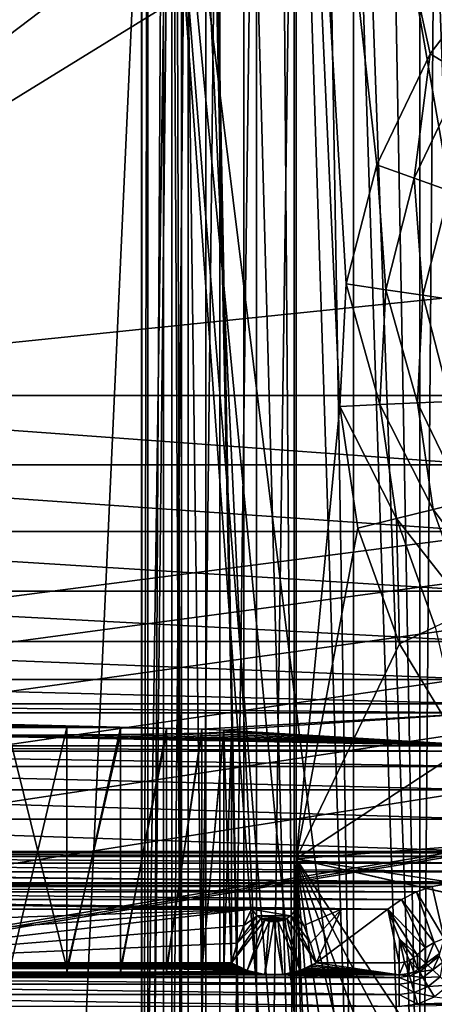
# Model space of a CAD drawing. Header units: metres. Extents: x -105 to 105, y -117 to 62.
# Tile 327 of 382: x 0 to 4, y 3 to 12. Entities that reach past the tile are written whole.
import ezdxf

# ---------------------------------------------------------------- set-up
doc = ezdxf.new("R2010")
doc.units = ezdxf.units.M
doc.layers.add('solid_509432_AD150_SW0001', color=7, linetype='CONTINUOUS')
doc.layers.add('solid_509432_AD150_SW0001_01', color=7, linetype='CONTINUOUS')

msp = doc.modelspace()

# ---------------------------------------------------------------- linework, layer by layer
at = {"layer": 'solid_509432_AD150_SW0001'}
for points in [[(90, 18.299999, -16.299999), (-53, -0.25, -16.299999), (-90, -0.25, -16.299999)], [(-90, 18.299999, -16.299999), (90, 18.299999, -16.299999), (-90, -0.25, -16.299999)], [(3, -6.3, 3.6), (1.356257, 16.4984, 3.6), (0, -13.319448, 3.6)], [(0.000001, 13.97613, 68.879997), (1.221164, 13.927241, 68.879997), (-4.5, 8.52739, 68.879997)], [(1.221164, 13.927241, 68.879997), (2.434511, 13.780891, 68.879997), (-4.5, 8.52739, 68.879997)], [(2.434511, 13.780891, 68.879997), (3.632277, 13.538015, 68.879997), (-4.5, 8.52739, 68.879997)], [(3.632277, 13.538015, 68.879997), (4.5, 8.52739, 68.879997), (-4.5, 8.52739, 68.879997)], [(-4.5, 5.61292, 66.59124), (4.5, 5.527847, 65.932358), (-4.5, 5.527847, 65.932358)], [(0.543499, 5.389011, 57.978451), (0, 5.39026, 58.049999), (-4.5, 5.527847, 65.932358)], [(1.049952, 5.38535, 57.768681), (0.543499, 5.389011, 57.978451), (-4.5, 5.527847, 65.932358)], [(1.484866, 5.379525, 57.434982), (1.049952, 5.38535, 57.768681), (-4.5, 5.527847, 65.932358)], [(1.818612, 5.371933, 57.000069), (1.484866, 5.379525, 57.434982), (-4.5, 5.527847, 65.932358)], [(-1.484866, 5.327684, 54.465019), (4.5, 5.21715, 48.132549), (-4.5, 5.21715, 48.132549)], [(-4.5, 4.52211, 47.197586), (4.5, 4.217303, 47.150002), (-4.5, 4.217303, 47.150002)], [(-3.706168, 3.763278, 47.150002), (2.289833, 3.670688, 47.150002), (-2.289833, 3.670688, 47.150002)], [(-2.215594, 3.517612, 47.303078), (2.289833, 3.670688, 47.150002), (-2.153023, 3.350791, 47.469898)], [(-2.153023, 3.350791, 47.469898), (2.289833, 3.670688, 47.150002), (-2.098869, 3.166286, 47.654404)], [(2.215594, 3.517612, 47.303074), (2.153023, 3.350791, 47.469898), (-2.098869, 3.166286, 47.654404)], [(2.153023, 3.350791, 47.469898), (2.098869, 3.166286, 47.654404), (-2.098869, 3.166286, 47.654404)], [(2.128795, 3.148305, 49.714752), (-2.130023, 3.147608, 49.794693), (-2.098869, 3.166286, 47.654404)], [(2.324498, 3.070823, 58.593338), (-2.335551, 3.068251, 58.888062), (-2.316438, 3.07281, 58.365662)], [(0, 3.075565, 58.049999), (2.324498, 3.070823, 58.593338), (-2.316438, 3.07281, 58.365662)], [(2.184318, 3.119673, 52.995686), (-2.185122, 3.1193, 53.038429), (-2.158606, 3.132204, 51.559818)], [(0.543534, 3.111593, 53.921558), (0, 3.112218, 53.849998), (-2.185122, 3.1193, 53.038429)], [(2.157201, 3.132926, 51.477093), (-2.158606, 3.132204, 51.559818), (-2.130023, 3.147608, 49.794693)], [(3.684052, 3.027525, 60.966618), (-3.684052, 3.027525, 60.966618), (-2.514105, 3.050133, 60.87429)], [(3.684052, 2.962322, 61.063057), (-3.684052, 2.962322, 61.063057), (-3.684052, 3.027525, 60.966618)], [(3.684052, 3.027525, 60.966618), (3.684052, 2.962322, 61.063057), (-3.684052, 3.027525, 60.966618)], [(3.684052, 3.027525, 60.966618), (-2.514105, 3.050133, 60.87429), (-2.48591, 3.050133, 60.874294)], [(2.485895, 3.050133, 60.87429), (-2.48591, 3.050133, 60.874294), (-2.466658, 3.050741, 60.865028)], [(2.466658, 3.050741, 60.865028), (-2.466658, 3.050741, 60.865028), (-2.459271, 3.051107, 60.852619)], [(2.459271, 3.051107, 60.852619), (-2.459271, 3.051107, 60.852619), (-2.43327, 3.052974, 60.638649)], [(2.431079, 3.053174, 60.615723), (-2.43327, 3.052974, 60.638649), (-2.411818, 3.055202, 60.383408)], [(2.407916, 3.055675, 60.329193), (-2.411818, 3.055202, 60.383408), (-2.392107, 3.057801, 60.08551)], [(2.386549, 3.05863, 59.99049), (-2.392107, 3.057801, 60.08551), (-2.373128, 3.060809, 59.74086)], [(2.36586, 3.062093, 59.593697), (-2.373128, 3.060809, 59.74086), (-2.354377, 3.064273, 59.343887)], [(2.34529, 3.06613, 59.131088), (-2.354377, 3.064273, 59.343887), (-2.335551, 3.068251, 58.888062)], [(3.684052, 2.865318, 61.127415), (-3.684052, 2.865318, 61.127415), (-3.684052, 2.962322, 61.063057)], [(3.684052, 2.962322, 61.063057), (3.684052, 2.865318, 61.127415), (-3.684052, 2.962322, 61.063057)], [(-3.684052, 2.865318, 61.127415), (3.684052, 2.751118, 61.150002), (-3.684052, 2.751118, 61.150002)], [(3.684052, 2.865318, 61.127415), (3.684052, 2.751118, 61.150002), (-3.684052, 2.865318, 61.127415)]]:
    msp.add_3dface(points, dxfattribs=at)
at = {"layer": 'solid_509432_AD150_SW0001_01'}
for points in [[(1.560201, 19.454649, 71.878479), (-0.001912, 19.454506, 71.878471), (0, -90.568039, 71.879997)], [(1.560201, 19.454649, 71.878479), (0, -90.568039, 71.879997), (6.716792, -90.563103, 71.851799)], [(3.113525, 19.27993, 71.87394), (1.560201, 19.454649, 71.878479), (6.716792, -90.563103, 71.851799)], [(4.649279, 18.989752, 71.866493), (3.113525, 19.27993, 71.87394), (6.716792, -90.563103, 71.851799)], [(-47.909828, -0.25, -16.299999), (-53, -0.25, -16.299999), (90, 18.299999, -16.299999)], [(-42.814568, -0.25, -16.299999), (-47.909828, -0.25, -16.299999), (90, 18.299999, -16.299999)], [(-37.719303, -0.25, -16.299999), (-42.814568, -0.25, -16.299999), (90, 18.299999, -16.299999)], [(-32.624043, -0.25, -16.299999), (-37.719303, -0.25, -16.299999), (90, 18.299999, -16.299999)], [(-27.549141, -0.25, -16.299999), (-32.624043, -0.25, -16.299999), (90, 18.299999, -16.299999)], [(-23, -0.25, -16.299999), (-27.549141, -0.25, -16.299999), (90, 18.299999, -16.299999)], [(-22.841265, -0.250993, -16.299999), (-23, -0.25, -16.299999), (90, 18.299999, -16.299999)], [(-22.698387, -0.251749, -16.299999), (-22.841265, -0.250993, -16.299999), (90, 18.299999, -16.299999)], [(-10.890583, -0.25, -16.299999), (-22.698387, -0.251749, -16.299999), (90, 18.299999, -16.299999)], [(0, -0.25, -16.299999), (-10.890583, -0.25, -16.299999), (90, 18.299999, -16.299999)], [(10.890579, -0.25, -16.299999), (0, -0.25, -16.299999), (90, 18.299999, -16.299999)], [(1.25, 17.559322, 0.45), (1.251565, 17.520496, 0.509762), (1.251565, -9.213471, 0.509762)], [(1.251565, -9.237844, 0.509764), (1.25, 17.559322, 0.45), (1.251565, -9.213471, 0.509762)], [(1.251565, -9.262186, 0.509772), (1.25, -9.264232, 0.45), (1.25, 17.559322, 0.45)], [(1.536174, 17.273149, -10.478531), (1.25, 17.559322, 0.45), (1.25, -9.264232, 0.45)], [(1.251565, -9.237844, 0.509764), (1.251565, -9.262186, 0.509772), (1.25, 17.559322, 0.45)], [(1.309158, 17.520496, 0.883952), (1.251565, -9.213471, 0.509762), (1.251565, 17.520496, 0.509762)], [(1.309158, -9.213471, 0.883952), (1.251565, -9.213471, 0.509762), (1.309158, 17.520496, 0.883952)], [(1.309158, -9.213471, 0.883952), (1.309158, 17.520496, 0.883952), (1.458607, 17.520496, 1.231804)], [(1.458607, -9.213471, 1.231804), (1.309158, -9.213471, 0.883952), (1.458607, 17.520496, 1.231804)], [(1.458607, -9.213471, 1.231804), (1.458607, 17.520496, 1.231804), (1.690391, 17.520496, 1.531156)], [(1.690391, -9.213471, 1.531156), (1.458607, -9.213471, 1.231804), (1.690391, 17.520496, 1.531156)], [(1.690391, -9.213471, 1.531156), (1.690391, 17.520496, 1.531156), (1.989743, 17.520496, 1.76294)], [(1.989743, -9.213471, 1.76294), (1.690391, -9.213471, 1.531156), (1.989743, 17.520496, 1.76294)], [(1.989743, -9.213471, 1.76294), (1.989743, 17.520496, 1.76294), (2.337595, 17.520496, 1.912389)], [(2.337595, -9.213471, 1.912389), (1.989743, -9.213471, 1.76294), (2.337595, 17.520496, 1.912389)], [(2.337595, -9.213471, 1.912389), (2.711786, 17.542665, 1.969982), (2.711786, 4.149403, 1.969982)], [(2.337595, -9.213471, 1.912389), (2.337595, 17.520496, 1.912389), (2.711786, 17.542665, 1.969982)], [(3.125105, 8.421635, 1.980805), (2.711786, 4.149403, 1.969982), (2.711786, 17.542665, 1.969982)], [(3.185237, 9.581726, 1.98238), (3.125105, 8.421635, 1.980805), (2.711786, 17.542665, 1.969982)], [(3.473303, 10.707126, 1.989923), (3.185237, 9.581726, 1.98238), (2.711786, 17.542665, 1.969982)], [(3.977957, 11.753554, 2.003138), (3.473303, 10.707126, 1.989923), (2.711786, 17.542665, 1.969982)], [(4.679334, 12.679811, 2.021504), (3.977957, 11.753554, 2.003138), (2.711786, 17.542665, 1.969982)], [(1.536174, -0.11237, -10.478531), (1.536174, 17.273149, -10.478531), (1.25, -9.264232, 0.45)], [(1.626077, -0.11237, -11.133021), (1.536174, 17.273149, -10.478531), (1.536174, -0.11237, -10.478531)], [(1.626077, -0.11237, -11.133021), (1.572636, 17.273149, -10.872796), (1.536174, 17.273149, -10.478531)], [(1.626077, -0.11237, -11.133021), (1.626106, 17.273149, -11.133137), (1.572636, 17.273149, -10.872796)], [(1.626077, -0.11237, -11.133021), (1.857051, -0.11237, -11.751965), (1.626106, 17.273149, -11.133137)], [(1.857051, -0.11237, -11.751965), (1.857159, 17.273149, -11.752179), (1.626106, 17.273149, -11.133137)], [(1.857051, -0.11237, -11.751965), (2.217895, -0.11237, -12.305347), (1.857159, 17.273149, -11.752179)], [(2.217895, -0.11237, -12.305347), (1.880752, 17.273149, -11.797925), (1.857159, 17.273149, -11.752179)], [(2.217895, -0.11237, -12.305347), (2.218122, 17.273149, -12.305623), (1.880752, 17.273149, -11.797925)], [(2.217895, -0.11237, -12.305347), (2.69111, -0.11237, -12.766333), (2.218122, 17.273149, -12.305623)], [(2.69111, -0.11237, -12.766333), (2.562377, 17.273149, -12.66013), (2.218122, 17.273149, -12.305623)], [(2.69111, -0.11237, -12.766333), (2.691475, 17.273149, -12.766618), (2.562377, 17.273149, -12.66013)], [(2.69111, -0.11237, -12.766333), (3.253748, -0.11237, -13.112567), (2.691475, 17.273149, -12.766618)], [(3.253748, -0.11237, -13.112567), (2.963317, 17.273149, -12.95526), (2.691475, 17.273149, -12.766618)], [(3.253748, -0.11237, -13.112567), (3.254261, 17.273149, -13.112809), (2.963317, 17.273149, -12.95526)], [(3.253748, -0.11237, -13.112567), (3.878526, -0.11237, -13.32726), (3.254261, 17.273149, -13.112809)], [(3.878526, -0.11237, -13.32726), (3.560772, 17.273149, -13.237357), (3.254261, 17.273149, -13.112809)], [(3.878526, -0.11237, -13.32726), (3.879204, 17.273149, -13.327412), (3.560772, 17.273149, -13.237357)], [(3.878526, -0.11237, -13.32726), (4.535146, -0.11237, -13.4), (3.879204, 17.273149, -13.327412)], [(3.879204, 17.273149, -13.327412), (4.535146, -0.11237, -13.4), (4.205353, 17.273149, -13.381818)], [(-1.356257, 16.4984, 3.6), (0, -13.319448, 3.6), (1.356257, 16.4984, 3.6)], [(3.872695, -3.806017, 3.6), (4.037329, 16.087421, 3.6), (1.356257, 16.4984, 3.6)], [(3.396117, -4.564479, 3.6), (3.872695, -3.806017, 3.6), (1.356257, 16.4984, 3.6)], [(3.100297, -5.409883, 3.6), (3.396117, -4.564479, 3.6), (1.356257, 16.4984, 3.6)], [(3, -6.3, 3.6), (3.100297, -5.409883, 3.6), (1.356257, 16.4984, 3.6)], [(3.872695, -3.806017, 3.6), (4.506017, -3.172695, 3.6), (4.037329, 16.087421, 3.6)], [(3.632277, 13.538015, 68.879997), (4.806794, 13.200168, 68.879997), (4.5, 8.52739, 68.879997)], [(4.295529, 11.561917, 1.965068), (3.977957, 11.753554, 2.003138), (4.679334, 12.679811, 2.021504)], [(3.825459, 10.580278, 1.951932), (3.473303, 10.707126, 1.989923), (3.977957, 11.753554, 2.003138)], [(4.295529, 11.561917, 1.965068), (3.825459, 10.580278, 1.951932), (3.977957, 11.753554, 2.003138)], [(4.15982, 10.459416, 1.820725), (3.825459, 10.580278, 1.951932), (4.295529, 11.561917, 1.965068)], [(3.557305, 9.525857, 1.94444), (3.185237, 9.581726, 1.98238), (3.473303, 10.707126, 1.989923)], [(3.825459, 10.580278, 1.951932), (3.557305, 9.525857, 1.94444), (3.473303, 10.707126, 1.989923)], [(3.908854, 9.472779, 1.813227), (3.557305, 9.525857, 1.94444), (3.825459, 10.580278, 1.951932)], [(4.15982, 10.459416, 1.820725), (3.908854, 9.472779, 1.813227), (3.825459, 10.580278, 1.951932)], [(4.216727, 9.426701, 1.597096), (3.908854, 9.472779, 1.813227), (4.15982, 10.459416, 1.820725)], [(3.501324, 8.439515, 1.942859), (3.125105, 8.421635, 1.980805), (3.185237, 9.581726, 1.98238)], [(3.557305, 9.525857, 1.94444), (3.501324, 8.439515, 1.942859), (3.185237, 9.581726, 1.98238)], [(3.856462, 8.456256, 1.811646), (3.501324, 8.439515, 1.942859), (3.557305, 9.525857, 1.94444)], [(3.908854, 9.472779, 1.813227), (3.856462, 8.456256, 1.811646), (3.557305, 9.525857, 1.94444)], [(4.167422, 8.470788, 1.595516), (3.856462, 8.456256, 1.811646), (3.908854, 9.472779, 1.813227)], [(4.216727, 9.426701, 1.597096), (4.167422, 8.470788, 1.595516), (3.908854, 9.472779, 1.813227)], [(4.5, 7.870369, 68.807167), (-4.5, 8.52739, 68.879997), (4.5, 8.52739, 68.879997)], [(-4.5, 7.870369, 68.807167), (-4.5, 8.52739, 68.879997), (4.5, 7.870369, 68.807167)], [(4.167422, 8.470788, 1.595516), (4.306813, 7.523774, 1.599943), (3.856462, 8.456256, 1.811646)], [(3.125105, 8.421635, 1.980805), (3.295227, 7.27248, 1.98526), (2.711786, 4.149403, 1.969982)], [(3.501324, 8.439515, 1.942859), (3.659589, 7.363257, 1.947274), (3.125105, 8.421635, 1.980805)], [(3.659589, 7.363257, 1.947274), (3.295227, 7.27248, 1.98526), (3.125105, 8.421635, 1.980805)], [(3.856462, 8.456256, 1.811646), (4.004583, 7.449173, 1.816065), (3.501324, 8.439515, 1.942859)], [(4.004583, 7.449173, 1.816065), (3.659589, 7.363257, 1.947274), (3.501324, 8.439515, 1.942859)], [(4.306813, 7.523774, 1.599943), (4.004583, 7.449173, 1.816065), (3.856462, 8.456256, 1.811646)], [(-4.5, 7.870369, 68.807167), (4.5, 7.870369, 68.807167), (4.5, 7.241639, 68.590508)], [(-4.5, 7.241639, 68.590508), (-4.5, 7.870369, 68.807167), (4.5, 7.241639, 68.590508)], [(4.004583, 7.449173, 1.816065), (4.347552, 6.490471, 1.826331), (3.659589, 7.363257, 1.947274)], [(4.306813, 7.523774, 1.599943), (4.629546, 6.622353, 1.610218), (4.004583, 7.449173, 1.816065)], [(4.629546, 6.622353, 1.610218), (4.347552, 6.490471, 1.826331), (4.004583, 7.449173, 1.816065)], [(3.659589, 7.363257, 1.947274), (3.688886, 6.179491, 1.995569), (3.295227, 7.27248, 1.98526)], [(3.659589, 7.363257, 1.947274), (4.026052, 6.338674, 1.957533), (3.688886, 6.179491, 1.995569)], [(4.347552, 6.490471, 1.826331), (4.026052, 6.338674, 1.957533), (3.659589, 7.363257, 1.947274)], [(3.295227, 7.27248, 1.98526), (3.688886, 6.179491, 1.995569), (2.711786, 4.149403, 1.969982)], [(-4.5, 7.241639, 68.590508), (4.5, 7.241639, 68.590508), (4.5, 6.676088, 68.240654)], [(-4.5, 6.676088, 68.240654), (-4.5, 7.241639, 68.590508), (4.5, 6.676088, 68.240654)], [(-4.5, 6.676088, 68.240654), (4.5, 6.676088, 68.240654), (4.5, 6.201508, 67.774803)], [(-4.5, 6.201508, 67.774803), (-4.5, 6.676088, 68.240654), (4.5, 6.201508, 67.774803)], [(4.026052, 6.338674, 1.957533), (4.290625, 5.18569, 2.011326), (3.688886, 6.179491, 1.995569)], [(-4.5, 6.201508, 67.774803), (4.5, 6.201508, 67.774803), (4.5, 5.841217, 67.215843)], [(-4.5, 5.841217, 67.215843), (-4.5, 6.201508, 67.774803), (4.5, 5.841217, 67.215843)], [(3.688886, 6.179491, 1.995569), (4.290625, 5.18569, 2.011326), (2.711786, 4.149403, 1.969982)], [(-4.5, 5.841217, 67.215843), (4.5, 5.841217, 67.215843), (4.5, 5.61292, 66.59124)], [(-4.5, 5.61292, 66.59124), (-4.5, 5.841217, 67.215843), (4.5, 5.61292, 66.59124)], [(-4.5, 5.61292, 66.59124), (4.5, 5.61292, 66.59124), (4.5, 5.527847, 65.932358)], [(1.818612, 5.371933, 57.000069), (-4.5, 5.527847, 65.932358), (4.5, 5.527847, 65.932358)], [(2.028432, 5.363092, 56.493568), (1.818612, 5.371933, 57.000069), (4.5, 5.527847, 65.932358)], [(2.028432, 5.363092, 56.493568), (4.5, 5.527847, 65.932358), (4.5, 5.21715, 48.132549)], [(-1.484866, 5.327684, 54.465019), (-1.049952, 5.321859, 54.131321), (4.5, 5.21715, 48.132549)], [(-1.049952, 5.321859, 54.131321), (-0.543499, 5.318198, 53.921551), (4.5, 5.21715, 48.132549)], [(-0.543499, 5.318198, 53.921551), (0, 5.316949, 53.849998), (4.5, 5.21715, 48.132549)], [(0, 3.075565, 58.049999), (0, 5.39026, 58.049999), (0.543499, 5.389011, 57.978451)], [(0, 3.075565, 58.049999), (0.543499, 5.389011, 57.978451), (0.543534, 3.076189, 57.978439)], [(0.543499, 5.318198, 53.921551), (4.5, 5.21715, 48.132549), (0, 5.316949, 53.849998)], [(0.543534, 3.111593, 53.921558), (0.543499, 5.318198, 53.921551), (0, 5.316949, 53.849998)], [(0.543534, 3.111593, 53.921558), (0, 5.316949, 53.849998), (0, 3.112218, 53.849998)], [(0.543534, 3.076189, 57.978439), (0.543499, 5.389011, 57.978451), (1.049952, 5.38535, 57.768681)], [(0.543499, 5.318198, 53.921551), (1.049952, 5.321859, 54.131321), (4.5, 5.21715, 48.132549)], [(0.543534, 3.111593, 53.921558), (1.049952, 5.321859, 54.131321), (0.543499, 5.318198, 53.921551)], [(0.543534, 3.076189, 57.978439), (1.049952, 5.38535, 57.768681), (1.050007, 3.07802, 57.76865)], [(1.050007, 3.109762, 54.131351), (1.049952, 5.321859, 54.131321), (0.543534, 3.111593, 53.921558)], [(1.050007, 3.07802, 57.76865), (1.049952, 5.38535, 57.768681), (1.484866, 5.379525, 57.434982)], [(1.049952, 5.321859, 54.131321), (1.484866, 5.327684, 54.465019), (4.5, 5.21715, 48.132549)], [(1.050007, 3.109762, 54.131351), (1.484866, 5.327684, 54.465019), (1.049952, 5.321859, 54.131321)], [(1.050007, 3.07802, 57.76865), (1.484866, 5.379525, 57.434982), (1.484918, 3.080932, 57.434929)], [(1.484918, 3.10685, 54.465073), (1.484866, 5.327684, 54.465019), (1.050007, 3.109762, 54.131351)], [(1.484918, 3.080932, 57.434929), (1.484866, 5.379525, 57.434982), (1.818612, 5.371933, 57.000069)], [(1.484866, 5.327684, 54.465019), (1.818612, 5.335276, 54.899929), (4.5, 5.21715, 48.132549)], [(1.484918, 3.10685, 54.465073), (1.818612, 5.335276, 54.899929), (1.484866, 5.327684, 54.465019)], [(1.484918, 3.080932, 57.434929), (1.818612, 5.371933, 57.000069), (1.818644, 3.084728, 57.000015)], [(1.818644, 3.103055, 54.899986), (1.818612, 5.335276, 54.899929), (1.484918, 3.10685, 54.465073)], [(1.818644, 3.084728, 57.000015), (1.818612, 5.371933, 57.000069), (2.028432, 5.363092, 56.493568)], [(1.818612, 5.335276, 54.899929), (2.028432, 5.344117, 55.406433), (4.5, 5.21715, 48.132549)], [(1.818644, 3.103055, 54.899986), (2.028432, 5.344117, 55.406433), (1.818612, 5.335276, 54.899929)], [(1.818644, 3.084728, 57.000015), (2.028432, 5.363092, 56.493568), (2.028441, 3.089148, 56.49353)], [(2.028441, 3.098634, 55.406467), (2.028432, 5.344117, 55.406433), (1.818644, 3.103055, 54.899986)], [(2.1, 5.353605, 55.950001), (2.028432, 5.363092, 56.493568), (4.5, 5.21715, 48.132549)], [(2.028441, 3.089148, 56.49353), (2.028432, 5.363092, 56.493568), (2.1, 5.353605, 55.950001)], [(2.028432, 5.344117, 55.406433), (2.1, 5.353605, 55.950001), (4.5, 5.21715, 48.132549)], [(2.1, 3.093891, 55.950001), (2.1, 5.353605, 55.950001), (2.028432, 5.344117, 55.406433)], [(2.1, 3.093891, 55.950001), (2.028432, 5.344117, 55.406433), (2.028441, 3.098634, 55.406467)], [(2.028441, 3.089148, 56.49353), (2.1, 5.353605, 55.950001), (2.1, 3.093891, 55.950001)], [(4.5, 5.163952, 47.827736), (-4.5, 5.21715, 48.132549), (4.5, 5.21715, 48.132549)], [(-4.5, 5.163952, 47.827736), (-4.5, 5.21715, 48.132549), (4.5, 5.163952, 47.827736)], [(-4.5, 5.163952, 47.827736), (4.5, 5.163952, 47.827736), (4.5, 5.019935, 47.553524)], [(-4.5, 5.019935, 47.553524), (-4.5, 5.163952, 47.827736), (4.5, 5.019935, 47.553524)], [(4.290625, 5.18569, 2.011326), (5.076861, 4.330232, 2.031914), (2.711786, 4.149403, 1.969982)], [(-4.5, 5.019935, 47.553524), (4.5, 5.019935, 47.553524), (4.5, 4.79892, 47.336536)], [(-4.5, 4.79892, 47.336536), (-4.5, 5.019935, 47.553524), (4.5, 4.79892, 47.336536)], [(-4.5, 4.79892, 47.336536), (4.5, 4.79892, 47.336536), (4.5, 4.52211, 47.197586)], [(-4.5, 4.52211, 47.197586), (-4.5, 4.79892, 47.336536), (4.5, 4.52211, 47.197586)], [(-4.5, 4.52211, 47.197586), (4.5, 4.52211, 47.197586), (4.5, 4.217303, 47.150002)], [(5.076861, 4.330232, 2.031914), (6.016685, 3.646866, 2.056524), (2.711786, 4.149403, 1.969982)], [(-4.811002, 4.168598, 47.150002), (-4.655941, 4.20528, 47.150002), (4.811003, 4.168598, 47.150002)], [(-4.655941, 4.20528, 47.150002), (-4.5, 4.217303, 47.150002), (4.655941, 4.20528, 47.150002)], [(-4.655941, 4.20528, 47.150002), (4.655941, 4.20528, 47.150002), (4.811003, 4.168598, 47.150002)], [(-4.5, 4.217303, 47.150002), (4.5, 4.217303, 47.150002), (4.655941, 4.20528, 47.150002)], [(-5.09738, 4.023433, 47.150002), (-4.959877, 4.107424, 47.150002), (5.097382, 4.023432, 47.150002)], [(-4.959877, 4.107424, 47.150002), (-4.811002, 4.168598, 47.150002), (4.959878, 4.107423, 47.150002)], [(-4.959877, 4.107424, 47.150002), (4.959878, 4.107423, 47.150002), (5.097382, 4.023432, 47.150002)], [(-4.811002, 4.168598, 47.150002), (4.811003, 4.168598, 47.150002), (4.959878, 4.107423, 47.150002)], [(2.337595, -9.213471, 1.912389), (2.711786, 4.149403, 1.969982), (2.711786, -9.244412, 1.969982)], [(3, -6.3, 1.977529), (2.711786, -9.244412, 1.969982), (2.711786, 4.149403, 1.969982)], [(7.07303, 3.162548, 2.084185), (8.204229, 2.89638, 2.113807), (2.711786, 4.149403, 1.969982)], [(7, -2.3, 2.082273), (2.711786, 4.149403, 1.969982), (8.204229, 2.89638, 2.113807)], [(6.016685, 3.646866, 2.056524), (7.07303, 3.162548, 2.084185), (2.711786, 4.149403, 1.969982)], [(3.100256, -5.410061, 1.980155), (3, -6.3, 1.977529), (2.711786, 4.149403, 1.969982)], [(3.395973, -4.564777, 1.987898), (3.100256, -5.410061, 1.980155), (2.711786, 4.149403, 1.969982)], [(3.872438, -3.80634, 2.000375), (3.395973, -4.564777, 1.987898), (2.711786, 4.149403, 1.969982)], [(4.505695, -3.172952, 2.016958), (3.872438, -3.80634, 2.000375), (2.711786, 4.149403, 1.969982)], [(5.264182, -2.69626, 2.036819), (4.505695, -3.172952, 2.016958), (2.711786, 4.149403, 1.969982)], [(6.109704, -2.400338, 2.05896), (5.264182, -2.69626, 2.036819), (2.711786, 4.149403, 1.969982)], [(7, -2.3, 2.082273), (6.109704, -2.400338, 2.05896), (2.711786, 4.149403, 1.969982)], [(-5.09738, 4.023433, 47.150002), (5.097382, 4.023432, 47.150002), (5.219342, 3.919341, 47.150002)], [(4.312071, 3.919651, 47.150002), (-5.09738, 4.023433, 47.150002), (5.219342, 3.919341, 47.150002)], [(-4.312071, 3.919651, 47.150002), (-5.09738, 4.023433, 47.150002), (4.312071, 3.919651, 47.150002)], [(-4.312071, 3.919651, 47.150002), (4.312071, 3.919651, 47.150002), (4.153536, 3.914868, 47.150002)], [(-4.153536, 3.914868, 47.150002), (-4.312071, 3.919651, 47.150002), (4.153536, 3.914868, 47.150002)], [(-4.153536, 3.914868, 47.150002), (4.153536, 3.914868, 47.150002), (3.997449, 3.886718, 47.150002)], [(-3.997449, 3.886718, 47.150002), (-4.153536, 3.914868, 47.150002), (3.997449, 3.886718, 47.150002)], [(4.10852, 3.394237, 47.654404), (3.997449, 3.886718, 47.150002), (4.153536, 3.914868, 47.150002)], [(-3.997449, 3.886718, 47.150002), (3.997449, 3.886718, 47.150002), (3.847228, 3.835818, 47.150002)], [(-3.847228, 3.835818, 47.150002), (-3.997449, 3.886718, 47.150002), (3.847228, 3.835818, 47.150002)], [(-3.847228, 3.835818, 47.150002), (3.847228, 3.835818, 47.150002), (3.706168, 3.763278, 47.150002)], [(-3.706168, 3.763278, 47.150002), (-3.847228, 3.835818, 47.150002), (3.706168, 3.763278, 47.150002)], [(4.014772, 3.358001, 47.654404), (3.706168, 3.763278, 47.150002), (3.847228, 3.835818, 47.150002)], [(4.10852, 3.394237, 47.654404), (3.847228, 3.835818, 47.150002), (3.997449, 3.886718, 47.150002)], [(4.014772, 3.358001, 47.654404), (3.847228, 3.835818, 47.150002), (4.10852, 3.394237, 47.654404)], [(-3.706168, 3.763278, 47.150002), (2.710167, 3.670688, 47.150002), (2.289833, 3.670688, 47.150002)], [(-3.706168, 3.763278, 47.150002), (3.140631, 3.670688, 47.150002), (2.710167, 3.670688, 47.150002)], [(-3.706168, 3.763278, 47.150002), (3.577363, 3.670688, 47.150002), (3.140631, 3.670688, 47.150002)], [(-3.706168, 3.763278, 47.150002), (3.706168, 3.763278, 47.150002), (3.577363, 3.670688, 47.150002)], [(3.929035, 3.305859, 47.654404), (3.577363, 3.670688, 47.150002), (3.706168, 3.763278, 47.150002)], [(3.929035, 3.305859, 47.654404), (3.706168, 3.763278, 47.150002), (4.014772, 3.358001, 47.654404)], [(-2.215594, 3.517612, 47.303078), (-2.289833, 3.670688, 47.150002), (2.289833, 3.670688, 47.150002)], [(2.215594, 3.517612, 47.303074), (-2.098869, 3.166286, 47.654404), (2.289833, 3.670688, 47.150002)], [(2.215594, 3.517612, 47.303074), (2.289833, 3.670688, 47.150002), (2.342019, 3.609203, 47.150002)], [(2.657982, 3.609203, 47.150002), (2.342019, 3.609203, 47.150002), (2.289833, 3.670688, 47.150002)], [(2.710167, 3.670688, 47.150002), (2.657982, 3.609203, 47.150002), (2.289833, 3.670688, 47.150002)], [(2.784406, 3.517612, 47.303078), (2.657982, 3.609203, 47.150002), (2.710167, 3.670688, 47.150002)], [(2.784406, 3.517612, 47.303078), (2.710167, 3.670688, 47.150002), (3.140631, 3.670688, 47.150002)], [(2.784406, 3.517612, 47.303078), (3.140631, 3.670688, 47.150002), (2.846977, 3.350791, 47.469898)], [(2.846977, 3.350791, 47.469898), (3.140631, 3.670688, 47.150002), (2.901131, 3.166286, 47.654404)], [(2.901131, 3.166286, 47.654404), (3.140631, 3.670688, 47.150002), (3.577363, 3.670688, 47.150002)], [(3.684052, 3.166286, 47.654404), (2.901131, 3.166286, 47.654404), (3.577363, 3.670688, 47.150002)], [(3.68885, 3.388897, 47.431789), (3.684052, 3.166286, 47.654404), (3.577363, 3.670688, 47.150002)], [(3.929035, 3.305859, 47.654404), (3.853772, 3.239321, 47.654404), (3.577363, 3.670688, 47.150002)], [(3.68885, 3.388897, 47.431789), (3.577363, 3.670688, 47.150002), (3.853772, 3.239321, 47.654404)], [(2.098869, 3.166286, 47.654404), (2.376971, 3.585005, 47.150002), (2.416006, 3.566962, 47.150002)], [(2.153023, 3.350791, 47.469898), (2.376971, 3.585005, 47.150002), (2.098869, 3.166286, 47.654404)], [(2.098869, 3.166286, 47.654404), (2.416006, 3.566962, 47.150002), (2.249477, 3.093078, 47.652287)], [(2.153023, 3.350791, 47.469898), (2.342019, 3.609203, 47.150002), (2.376971, 3.585005, 47.150002)], [(2.215594, 3.517612, 47.303074), (2.342019, 3.609203, 47.150002), (2.153023, 3.350791, 47.469898)], [(2.249477, 3.093078, 47.652287), (2.416006, 3.566962, 47.150002), (2.457431, 3.555975, 47.150002)], [(2.249477, 3.093078, 47.652287), (2.457431, 3.555975, 47.150002), (2.414779, 3.054857, 47.652287)], [(2.62303, 3.585006, 47.150002), (2.376971, 3.585005, 47.150002), (2.342019, 3.609203, 47.150002)], [(2.657982, 3.609203, 47.150002), (2.62303, 3.585006, 47.150002), (2.342019, 3.609203, 47.150002)], [(2.62303, 3.585006, 47.150002), (2.583995, 3.566963, 47.150002), (2.376971, 3.585005, 47.150002)], [(2.583995, 3.566963, 47.150002), (2.416006, 3.566962, 47.150002), (2.376971, 3.585005, 47.150002)], [(2.414779, 3.054857, 47.652287), (2.457431, 3.555975, 47.150002), (2.5, 3.552287, 47.150002)], [(2.414779, 3.054857, 47.652287), (2.5, 3.552287, 47.150002), (2.585222, 3.054857, 47.652287)], [(2.583995, 3.566963, 47.150002), (2.54257, 3.555975, 47.150002), (2.416006, 3.566962, 47.150002)], [(2.54257, 3.555975, 47.150002), (2.457431, 3.555975, 47.150002), (2.416006, 3.566962, 47.150002)], [(2.54257, 3.555975, 47.150002), (2.5, 3.552287, 47.150002), (2.457431, 3.555975, 47.150002)], [(2.585222, 3.054857, 47.652287), (2.5, 3.552287, 47.150002), (2.54257, 3.555975, 47.150002)], [(2.750523, 3.093078, 47.652287), (2.54257, 3.555975, 47.150002), (2.583995, 3.566963, 47.150002)], [(2.585222, 3.054857, 47.652287), (2.54257, 3.555975, 47.150002), (2.750523, 3.093078, 47.652287)], [(2.750523, 3.093078, 47.652287), (2.583995, 3.566963, 47.150002), (2.62303, 3.585006, 47.150002)], [(2.901131, 3.166286, 47.654404), (2.62303, 3.585006, 47.150002), (2.657982, 3.609203, 47.150002)], [(2.750523, 3.093078, 47.652287), (2.62303, 3.585006, 47.150002), (2.901131, 3.166286, 47.654404)], [(2.846977, 3.350791, 47.469898), (2.901131, 3.166286, 47.654404), (2.657982, 3.609203, 47.150002)], [(2.784406, 3.517612, 47.303078), (2.846977, 3.350791, 47.469898), (2.657982, 3.609203, 47.150002)], [(3.68885, 3.388897, 47.431789), (3.733789, 3.171688, 47.648998), (3.684052, 3.166286, 47.654404)], [(3.68885, 3.388897, 47.431789), (3.853772, 3.239321, 47.654404), (3.822006, 3.211402, 47.648975)], [(3.68885, 3.388897, 47.431789), (3.822006, 3.211402, 47.648975), (3.783487, 3.188709, 47.631977)], [(3.68885, 3.388897, 47.431789), (3.783487, 3.188709, 47.631977), (3.733789, 3.171688, 47.648998)], [(3.929035, 3.305859, 47.654404), (4.014772, 3.358001, 47.654404), (3.937413, 3.160136, 60.852619)], [(4.065699, 3.254693, 60.852619), (3.937413, 3.160136, 60.852619), (4.014772, 3.358001, 47.654404)], [(4.065699, 3.254693, 60.852619), (4.014772, 3.358001, 47.654404), (4.10852, 3.394237, 47.654404)], [(3.929035, 3.305859, 47.654404), (3.937413, 3.160136, 60.852619), (3.853772, 3.239321, 47.654404)], [(2.128795, 3.148305, 49.714752), (-2.098869, 3.166286, 47.654404), (2.098869, 3.166286, 47.654404)], [(2.128795, 3.148305, 49.714752), (2.098869, 3.166286, 47.654404), (2.249477, 3.093078, 47.652287)], [(2.766704, 3.099022, 55.362015), (2.750523, 3.093078, 47.652287), (2.901131, 3.166286, 47.654404)], [(2.790073, 3.108366, 54.291309), (2.766704, 3.099022, 55.362015), (2.901131, 3.166286, 47.654404)], [(2.814878, 3.1193, 53.038429), (2.790073, 3.108366, 54.291309), (2.901131, 3.166286, 47.654404)], [(2.841394, 3.132204, 51.559818), (2.814878, 3.1193, 53.038429), (2.901131, 3.166286, 47.654404)], [(2.869977, 3.147608, 49.794693), (2.841394, 3.132204, 51.559818), (2.901131, 3.166286, 47.654404)], [(3.684052, 3.051107, 60.852619), (2.869977, 3.147608, 49.794693), (2.901131, 3.166286, 47.654404)], [(3.684052, 3.051107, 60.852619), (2.901131, 3.166286, 47.654404), (3.684052, 3.166286, 47.654404)], [(3.733789, 3.171688, 47.648998), (3.684052, 3.051107, 60.852619), (3.684052, 3.166286, 47.654404)], [(3.733789, 3.171688, 47.648998), (3.777331, 3.063807, 60.852619), (3.684052, 3.051107, 60.852619)], [(3.733789, 3.171688, 47.648998), (3.783487, 3.188709, 47.631977), (3.777331, 3.063807, 60.852619)], [(3.783487, 3.188709, 47.631977), (3.821965, 3.079521, 60.852619), (3.777331, 3.063807, 60.852619)], [(3.783487, 3.188709, 47.631977), (3.822006, 3.211402, 47.648975), (3.863981, 3.101081, 60.852619)], [(3.783487, 3.188709, 47.631977), (3.863981, 3.101081, 60.852619), (3.821965, 3.079521, 60.852619)], [(3.822006, 3.211402, 47.648975), (3.853772, 3.239321, 47.654404), (3.863981, 3.101081, 60.852619)], [(3.853772, 3.239321, 47.654404), (3.937413, 3.160136, 60.852619), (3.863981, 3.101081, 60.852619)], [(3.954472, 3.143986, 60.9664), (3.937413, 3.160136, 60.852619), (4.065699, 3.254693, 60.852619)], [(4.062575, 3.226669, 60.9664), (3.954472, 3.143986, 60.9664), (4.065699, 3.254693, 60.852619)], [(4.062575, 3.226669, 60.9664), (4.001827, 3.099154, 61.062973), (3.954472, 3.143986, 60.9664)], [(4.062575, 3.226669, 60.9664), (4.093444, 3.169228, 61.062973), (4.001827, 3.099154, 61.062973)], [(4.093444, 3.169228, 61.062973), (4.07233, 3.032406, 61.127415), (4.001827, 3.099154, 61.062973)], [(2.34529, 3.06613, 59.131088), (-2.335551, 3.068251, 58.888062), (2.324498, 3.070823, 58.593338)], [(2.210204, 3.10825, 54.30468), (-2.185122, 3.1193, 53.038429), (2.184318, 3.119673, 52.995686)], [(0.543534, 3.111593, 53.921558), (-2.185122, 3.1193, 53.038429), (2.210204, 3.10825, 54.30468)], [(2.184318, 3.119673, 52.995686), (-2.158606, 3.132204, 51.559818), (2.157201, 3.132926, 51.477093)], [(2.157201, 3.132926, 51.477093), (-2.130023, 3.147608, 49.794693), (2.128795, 3.148305, 49.714752)], [(0, 3.075565, 58.049999), (0.543534, 3.076189, 57.978439), (2.324498, 3.070823, 58.593338)], [(1.050007, 3.109762, 54.131351), (0.543534, 3.111593, 53.921558), (2.210204, 3.10825, 54.30468)], [(0.543534, 3.076189, 57.978439), (1.050007, 3.07802, 57.76865), (2.303244, 3.076269, 57.969345)], [(0.543534, 3.076189, 57.978439), (2.303244, 3.076269, 57.969345), (2.324498, 3.070823, 58.593338)], [(1.484918, 3.10685, 54.465073), (1.050007, 3.109762, 54.131351), (2.210204, 3.10825, 54.30468)], [(1.050007, 3.07802, 57.76865), (1.484918, 3.080932, 57.434929), (2.303244, 3.076269, 57.969345)], [(1.484918, 3.10685, 54.465073), (2.210204, 3.10825, 54.30468), (2.234936, 3.098401, 55.433254)], [(1.818644, 3.103055, 54.899986), (1.484918, 3.10685, 54.465073), (2.234936, 3.098401, 55.433254)], [(1.484918, 3.080932, 57.434929), (1.818644, 3.084728, 57.000015), (2.281334, 3.082584, 57.245659)], [(1.484918, 3.080932, 57.434929), (2.281334, 3.082584, 57.245659), (2.303244, 3.076269, 57.969345)], [(2.028441, 3.098634, 55.406467), (1.818644, 3.103055, 54.899986), (2.234936, 3.098401, 55.433254)], [(1.818644, 3.084728, 57.000015), (2.028441, 3.089148, 56.49353), (2.281334, 3.082584, 57.245659)], [(2.1, 3.093891, 55.950001), (2.028441, 3.098634, 55.406467), (2.234936, 3.098401, 55.433254)], [(2.028441, 3.089148, 56.49353), (2.1, 3.093891, 55.950001), (2.258609, 3.089908, 56.406433)], [(2.028441, 3.089148, 56.49353), (2.258609, 3.089908, 56.406433), (2.281334, 3.082584, 57.245659)], [(2.1, 3.093891, 55.950001), (2.234936, 3.098401, 55.433254), (2.258609, 3.089908, 56.406433)], [(2.157201, 3.132926, 51.477093), (2.128795, 3.148305, 49.714752), (2.249477, 3.093078, 47.652287)], [(2.184318, 3.119673, 52.995686), (2.157201, 3.132926, 51.477093), (2.249477, 3.093078, 47.652287)], [(2.210204, 3.10825, 54.30468), (2.184318, 3.119673, 52.995686), (2.249477, 3.093078, 47.652287)], [(2.234936, 3.098401, 55.433254), (2.210204, 3.10825, 54.30468), (2.249477, 3.093078, 47.652287)], [(2.258609, 3.089908, 56.406433), (2.234936, 3.098401, 55.433254), (2.249477, 3.093078, 47.652287)], [(2.258609, 3.089908, 56.406433), (2.249477, 3.093078, 47.652287), (2.414779, 3.054857, 47.652287)], [(2.281334, 3.082584, 57.245659), (2.258609, 3.089908, 56.406433), (2.414779, 3.054857, 47.652287)], [(2.303244, 3.076269, 57.969345), (2.281334, 3.082584, 57.245659), (2.414779, 3.054857, 47.652287)], [(2.324498, 3.070823, 58.593338), (2.303244, 3.076269, 57.969345), (2.414779, 3.054857, 47.652287)], [(2.34529, 3.06613, 59.131088), (2.324498, 3.070823, 58.593338), (2.414779, 3.054857, 47.652287)], [(2.588182, 3.055202, 60.383408), (2.585222, 3.054857, 47.652287), (2.750523, 3.093078, 47.652287)], [(2.607893, 3.057801, 60.08551), (2.588182, 3.055202, 60.383408), (2.750523, 3.093078, 47.652287)], [(2.626872, 3.060809, 59.74086), (2.607893, 3.057801, 60.08551), (2.750523, 3.093078, 47.652287)], [(2.645623, 3.064273, 59.343887), (2.626872, 3.060809, 59.74086), (2.750523, 3.093078, 47.652287)], [(2.664449, 3.068251, 58.888062), (2.645623, 3.064273, 59.343887), (2.750523, 3.093078, 47.652287)], [(2.683562, 3.07281, 58.365662), (2.664449, 3.068251, 58.888062), (2.750523, 3.093078, 47.652287)], [(3.684052, 3.051107, 60.852619), (2.664449, 3.068251, 58.888062), (2.683562, 3.07281, 58.365662)], [(2.703162, 3.078041, 57.766304), (2.683562, 3.07281, 58.365662), (2.750523, 3.093078, 47.652287)], [(3.684052, 3.051107, 60.852619), (2.683562, 3.07281, 58.365662), (2.703162, 3.078041, 57.766304)], [(2.723434, 3.084055, 57.077072), (2.703162, 3.078041, 57.766304), (2.750523, 3.093078, 47.652287)], [(3.684052, 3.051107, 60.852619), (2.703162, 3.078041, 57.766304), (2.723434, 3.084055, 57.077072)], [(2.744555, 3.090991, 56.28231), (2.723434, 3.084055, 57.077072), (2.750523, 3.093078, 47.652287)], [(3.684052, 3.051107, 60.852619), (2.723434, 3.084055, 57.077072), (2.744555, 3.090991, 56.28231)], [(2.766704, 3.099022, 55.362015), (2.744555, 3.090991, 56.28231), (2.750523, 3.093078, 47.652287)], [(3.684052, 3.051107, 60.852619), (2.744555, 3.090991, 56.28231), (2.766704, 3.099022, 55.362015)], [(3.684052, 3.051107, 60.852619), (2.766704, 3.099022, 55.362015), (2.790073, 3.108366, 54.291309)], [(3.684052, 3.051107, 60.852619), (2.790073, 3.108366, 54.291309), (2.814878, 3.1193, 53.038429)], [(3.684052, 3.051107, 60.852619), (2.814878, 3.1193, 53.038429), (2.841394, 3.132204, 51.559818)], [(3.684052, 3.051107, 60.852619), (2.841394, 3.132204, 51.559818), (2.869977, 3.147608, 49.794693)], [(3.876142, 3.080877, 60.966618), (3.777331, 3.063807, 60.852619), (3.821965, 3.079521, 60.852619)], [(3.783636, 3.041084, 60.966618), (3.777331, 3.063807, 60.852619), (3.876142, 3.080877, 60.966618)], [(3.783636, 3.041084, 60.966618), (3.876142, 3.080877, 60.966618), (3.909767, 3.025014, 61.063057)], [(3.876142, 3.080877, 60.966618), (3.821965, 3.079521, 60.852619), (3.863981, 3.101081, 60.852619)], [(3.954472, 3.143986, 60.9664), (3.863981, 3.101081, 60.852619), (3.937413, 3.160136, 60.852619)], [(3.876142, 3.080877, 60.966618), (3.863981, 3.101081, 60.852619), (3.954472, 3.143986, 60.9664)], [(3.876142, 3.080877, 60.966618), (3.954472, 3.143986, 60.9664), (4.001827, 3.099154, 61.062973)], [(3.909767, 3.025014, 61.063057), (3.876142, 3.080877, 60.966618), (4.001827, 3.099154, 61.062973)], [(3.909767, 3.025014, 61.063057), (4.001827, 3.099154, 61.062973), (4.07233, 3.032406, 61.127415)], [(3.684052, 3.027525, 60.966618), (-2.48591, 3.050133, 60.874294), (2.485895, 3.050133, 60.87429)], [(2.485895, 3.050133, 60.87429), (-2.466658, 3.050741, 60.865028), (2.466658, 3.050741, 60.865028)], [(2.466658, 3.050741, 60.865028), (-2.459271, 3.051107, 60.852619), (2.459271, 3.051107, 60.852619)], [(2.459271, 3.051107, 60.852619), (-2.43327, 3.052974, 60.638649), (2.431079, 3.053174, 60.615723)], [(2.431079, 3.053174, 60.615723), (-2.411818, 3.055202, 60.383408), (2.407916, 3.055675, 60.329193)], [(2.407916, 3.055675, 60.329193), (-2.392107, 3.057801, 60.08551), (2.386549, 3.05863, 59.99049)], [(2.386549, 3.05863, 59.99049), (-2.373128, 3.060809, 59.74086), (2.36586, 3.062093, 59.593697)], [(2.36586, 3.062093, 59.593697), (-2.354377, 3.064273, 59.343887), (2.34529, 3.06613, 59.131088)], [(2.36586, 3.062093, 59.593697), (2.34529, 3.06613, 59.131088), (2.414779, 3.054857, 47.652287)], [(2.386549, 3.05863, 59.99049), (2.36586, 3.062093, 59.593697), (2.414779, 3.054857, 47.652287)], [(2.407916, 3.055675, 60.329193), (2.386549, 3.05863, 59.99049), (2.414779, 3.054857, 47.652287)], [(2.431079, 3.053174, 60.615723), (2.407916, 3.055675, 60.329193), (2.414779, 3.054857, 47.652287)], [(2.431079, 3.053174, 60.615723), (2.414779, 3.054857, 47.652287), (2.585222, 3.054857, 47.652287)], [(2.459271, 3.051107, 60.852619), (2.431079, 3.053174, 60.615723), (2.585222, 3.054857, 47.652287)], [(2.466658, 3.050741, 60.865028), (2.459271, 3.051107, 60.852619), (2.585222, 3.054857, 47.652287)], [(2.485895, 3.050133, 60.87429), (2.466658, 3.050741, 60.865028), (2.585222, 3.054857, 47.652287)], [(2.51409, 3.050133, 60.874294), (2.485895, 3.050133, 60.87429), (2.585222, 3.054857, 47.652287)], [(2.485895, 3.050133, 60.87429), (2.51409, 3.050133, 60.874294), (3.684052, 3.027525, 60.966618)], [(2.533342, 3.050741, 60.865028), (2.51409, 3.050133, 60.874294), (2.585222, 3.054857, 47.652287)], [(3.684052, 3.027525, 60.966618), (2.51409, 3.050133, 60.874294), (2.533342, 3.050741, 60.865028)], [(2.540729, 3.051107, 60.852619), (2.533342, 3.050741, 60.865028), (2.585222, 3.054857, 47.652287)], [(3.684052, 3.027525, 60.966618), (2.533342, 3.050741, 60.865028), (2.540729, 3.051107, 60.852619)], [(2.56673, 3.052974, 60.638649), (2.540729, 3.051107, 60.852619), (2.585222, 3.054857, 47.652287)], [(3.684052, 3.051107, 60.852619), (2.540729, 3.051107, 60.852619), (2.56673, 3.052974, 60.638649)], [(3.684052, 3.027525, 60.966618), (2.540729, 3.051107, 60.852619), (3.684052, 3.051107, 60.852619)], [(2.588182, 3.055202, 60.383408), (2.56673, 3.052974, 60.638649), (2.585222, 3.054857, 47.652287)], [(3.684052, 3.051107, 60.852619), (2.56673, 3.052974, 60.638649), (2.588182, 3.055202, 60.383408)], [(3.684052, 3.051107, 60.852619), (2.588182, 3.055202, 60.383408), (2.607893, 3.057801, 60.08551)], [(3.684052, 3.051107, 60.852619), (2.607893, 3.057801, 60.08551), (2.626872, 3.060809, 59.74086)], [(3.684052, 3.051107, 60.852619), (2.626872, 3.060809, 59.74086), (2.645623, 3.064273, 59.343887)], [(3.684052, 3.051107, 60.852619), (2.645623, 3.064273, 59.343887), (2.664449, 3.068251, 58.888062)], [(3.783636, 3.041084, 60.966618), (3.684052, 3.051107, 60.852619), (3.777331, 3.063807, 60.852619)], [(3.783636, 3.041084, 60.966618), (3.684052, 3.027525, 60.966618), (3.684052, 3.051107, 60.852619)], [(3.801068, 2.978255, 61.063057), (3.684052, 3.027525, 60.966618), (3.783636, 3.041084, 60.966618)], [(3.801068, 2.978255, 61.063057), (3.684052, 2.962322, 61.063057), (3.684052, 3.027525, 60.966618)], [(3.827003, 2.884782, 61.127415), (3.684052, 2.962322, 61.063057), (3.801068, 2.978255, 61.063057)], [(3.801068, 2.978255, 61.063057), (3.783636, 3.041084, 60.966618), (3.909767, 3.025014, 61.063057)], [(3.801068, 2.978255, 61.063057), (3.909767, 3.025014, 61.063057), (3.959794, 2.941905, 61.127415)], [(3.827003, 2.884782, 61.127415), (3.801068, 2.978255, 61.063057), (3.959794, 2.941905, 61.127415)], [(3.959794, 2.941905, 61.127415), (3.909767, 3.025014, 61.063057), (4.07233, 3.032406, 61.127415)], [(3.959794, 2.941905, 61.127415), (4.07233, 3.032406, 61.127415), (4.155261, 2.953894, 61.150002)], [(3.827003, 2.884782, 61.127415), (3.684052, 2.865318, 61.127415), (3.684052, 2.962322, 61.063057)], [(3.827003, 2.884782, 61.127415), (3.857526, 2.77474, 61.150002), (3.684052, 2.865318, 61.127415)], [(3.827003, 2.884782, 61.127415), (3.959794, 2.941905, 61.127415), (4.018694, 2.844069, 61.150002)], [(3.827003, 2.884782, 61.127415), (4.018694, 2.844069, 61.150002), (3.857526, 2.77474, 61.150002)], [(3.959794, 2.941905, 61.127415), (4.155261, 2.953894, 61.150002), (4.018694, 2.844069, 61.150002)], [(3.684052, 2.865318, 61.127415), (3.857526, 2.77474, 61.150002), (3.684052, 2.751118, 61.150002)], [(3.857526, 2.77474, 61.150002), (4.018694, 2.844069, 61.150002), (4.406505, 2.796968, 61.150002)], [(3.857526, 2.77474, 61.150002), (4.406505, 2.796968, 61.150002), (4.390794, 2.766259, 61.150002)], [(3.684052, 2.751118, 61.150002), (3.857526, 2.77474, 61.150002), (4.390794, 2.766259, 61.150002)]]:
    msp.add_3dface(points, dxfattribs=at)

doc.saveas('drawing.dxf')
